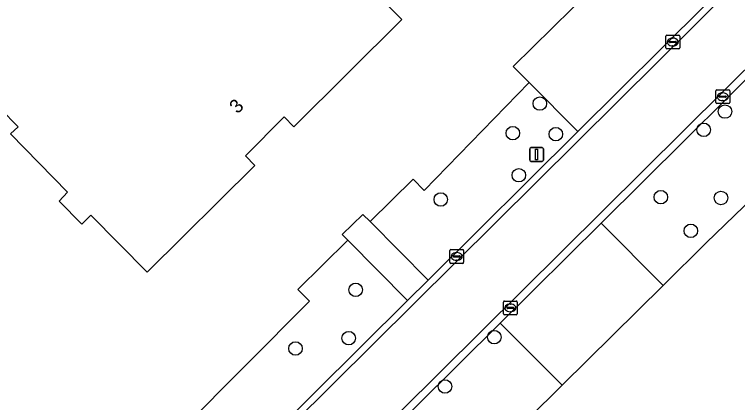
# Model space of a CAD drawing. Extents: x 155018 to 156648, y 383979 to 385733.
# Drawn here: x 155774.5 to 155826.8, y 385188.1 to 385216.2 of the extents above; entities that cross this region are included whole.
import ezdxf

# ---------------------------------------------------------------- set-up
doc = ezdxf.new("R2010")
doc.units = 0
for name, color, linetype in [('IMGEO_Berm_groen', 7, 'Continuous'), ('IMGEO_Boom', 7, 'Continuous'), ('IMGEO_Erf', 7, 'Continuous'), ('IMGEO_Groenvoorziening', 7, 'Continuous'), ('IMGEO_Hek', 7, 'Continuous'), ('IMGEO_Kolk', 7, 'Continuous'), ('IMGEO_Lichtmast', 7, 'Continuous'), ('IMGEO_Pand', 7, 'Continuous'), ('IMGEO_Pand_nummerreeks', 7, 'Continuous'), ('IMGEO_Rijbaan_lokaal_gesloten', 7, 'Continuous'), ('IMGEO_Rijbaan_lokaal_open', 7, 'Continuous'), ('IMGEO_Rijbaan_regionaal_open', 7, 'Continuous'), ('IMGEO_Voetpad_open', 7, 'Continuous')]:
    doc.layers.add(name, color=color, linetype=linetype)

msp = doc.modelspace()

# ---------------------------------------------------------------- linework, layer by layer
at = {"layer": 'IMGEO_Berm_groen'}
for points in [[(155836.835, 385211.526), (155832.143, 385216.187), (155816.965, 385201.121), (155821.447, 385196.603), (155824.566, 385199.692)], [(155815.286, 385207.763), (155811.75, 385211.308), (155804.155, 385203.466), (155803.339, 385204.294), (155800.222, 385201.221), (155804.425, 385196.979)], [(155802.949, 385195.514), (155798.609, 385199.882), (155795.004, 385196.3), (155795.849, 385195.461), (155786.596, 385186.149), (155785.923, 385185.449), (155789.425, 385182.087)]]:
    msp.add_lwpolyline(points, close=True, dxfattribs=at)
at = {"layer": 'IMGEO_Boom'}
for centre in [(155812.524, 385209.776), (155825.927, 385209.196), (155810.567, 385207.629), (155824.391, 385207.875), (155813.678, 385207.56), (155811.003, 385204.582), (155821.288, 385202.995), (155825.641, 385202.939), (155805.346, 385202.821), (155823.458, 385200.551), (155799.185, 385196.278), (155798.679, 385192.779), (155809.222, 385192.851), (155794.823, 385192.026), (155805.651, 385189.273)]:
    msp.add_circle(centre, 0.489, dxfattribs=at)
at = {"layer": 'IMGEO_Erf'}
for points in [[(155770.976, 385175.556), (155772.114, 385174.339), (155774.603, 385176.777), (155774.745, 385176.636), (155781.183, 385182.706), (155780.773, 385183.138), (155784.453, 385186.861), (155785.923, 385185.449), (155786.596, 385186.149), (155795.849, 385195.461), (155795.004, 385196.3), (155798.609, 385199.882), (155798.206, 385200.287), (155799.704, 385201.743), (155800.222, 385201.221), (155803.339, 385204.294), (155804.155, 385203.466), (155811.75, 385211.308), (155810.589, 385212.473), (155819.14, 385220.903), (155848.984, 385250), (155850.152, 385251.139), (155854.657, 385255.547), (155861.165, 385261.968)], [(155882.398, 385256.964), (155875.344, 385250), (155861.687, 385236.518), (155857.285, 385232.192), (155854.387, 385229.271), (155853.994, 385229.022), (155856.886, 385227.421), (155855.425, 385224.783), (155852.539, 385226.395), (155851.538, 385226.57), (155840.582, 385216.279), (155841.102, 385215.734), (155836.835, 385211.526), (155824.566, 385199.692), (155821.447, 385196.603), (155814.132, 385189.36), (155804.286, 385179.612), (155792.091, 385167.556), (155787.844, 385162.687), (155784.393, 385157.57), (155789.896, 385153.314), (155791.16, 385152.336), (155792.293, 385151.982), (155816.939, 385144.277)]]:
    msp.add_lwpolyline(points, dxfattribs=at)
msp.add_lwpolyline([(155780.667, 385249.267), (155794.94, 385234.812), (155798.482, 385231.287), (155792.857, 385225.633), (155796.813, 385221.644), (155797.424, 385222.28), (155799.057, 385220.633), (155798.419, 385220.001), (155802.517, 385215.857), (155794.715, 385208.096), (155794.01, 385208.806), (155791.206, 385205.994), (155791.885, 385205.286), (155784.084, 385197.549), (155779.995, 385201.687), (155779.356, 385201.049), (155777.713, 385202.71), (155778.321, 385203.363), (155774.176, 385207.58), (155774.743, 385208.087), (155773.465, 385209.385), (155772.278, 385208.205), (155755.911, 385224.693)], close=True, dxfattribs=at)
at = {"layer": 'IMGEO_Groenvoorziening'}
msp.add_lwpolyline([(155804.286, 385179.612), (155814.132, 385189.36), (155809.645, 385193.856), (155782.23, 385166.644)], dxfattribs=at)
at = {"layer": 'IMGEO_Hek'}
for points in [[(155821.447, 385196.603), (155824.566, 385199.692)], [(155814.132, 385189.36), (155821.447, 385196.603)], [(155804.286, 385179.612), (155814.132, 385189.36)]]:
    msp.add_lwpolyline(points, dxfattribs=at)
at = {"layer": 'IMGEO_Kolk'}
for p, q in [((155821.651, 385213.808), (155821.651, 385214.66)), ((155821.726, 385214.734), (155822.578, 385214.734)), ((155822.139, 385214.514), (155822.164, 385214.514)), ((155822.652, 385214.66), (155822.652, 385213.808)), ((155821.91, 385214.228), (155821.91, 385214.24)), ((155822.348, 385214.191), (155821.95, 385214.191)), ((155821.953, 385214.277), (155822.351, 385214.277)), ((155822.162, 385213.954), (155822.137, 385213.954)), ((155822.394, 385214.24), (155822.394, 385214.228)), ((155822.578, 385213.734), (155821.726, 385213.734)), ((155825.27, 385209.846), (155825.27, 385210.698)), ((155825.345, 385210.772), (155826.197, 385210.772)), ((155826.271, 385210.698), (155826.271, 385209.846)), ((155825.529, 385210.266), (155825.529, 385210.278)), ((155825.967, 385210.229), (155825.569, 385210.229)), ((155825.572, 385210.315), (155825.97, 385210.315)), ((155825.758, 385210.552), (155825.783, 385210.552)), ((155826.013, 385210.278), (155826.013, 385210.266)), ((155826.197, 385209.772), (155825.345, 385209.772)), ((155825.781, 385209.992), (155825.756, 385209.992)), ((155806.077, 385199.198), (155806.929, 385199.198)), ((155806.002, 385198.272), (155806.002, 385199.124)), ((155806.261, 385198.692), (155806.261, 385198.704)), ((155806.699, 385198.655), (155806.301, 385198.655)), ((155806.304, 385198.741), (155806.702, 385198.741)), ((155806.49, 385198.978), (155806.515, 385198.978)), ((155806.745, 385198.704), (155806.745, 385198.692)), ((155807.003, 385199.124), (155807.003, 385198.272)), ((155806.929, 385198.198), (155806.077, 385198.198)), ((155806.513, 385198.418), (155806.488, 385198.418)), ((155809.886, 385194.542), (155809.886, 385195.394)), ((155809.961, 385195.468), (155810.813, 385195.468)), ((155810.145, 385194.962), (155810.145, 385194.974)), ((155810.188, 385195.011), (155810.586, 385195.011)), ((155810.374, 385195.248), (155810.399, 385195.248)), ((155810.629, 385194.974), (155810.629, 385194.962)), ((155810.887, 385195.394), (155810.887, 385194.542)), ((155810.813, 385194.468), (155809.961, 385194.468)), ((155810.583, 385194.925), (155810.185, 385194.925)), ((155810.397, 385194.688), (155810.372, 385194.688))]:
    msp.add_line(p, q, dxfattribs=at)
for points in [[(155821.651, 385213.808), (155821.651, 385214.66)], [(155821.726, 385214.734), (155822.578, 385214.734)], [(155822.652, 385214.66), (155822.652, 385213.808)], [(155822.578, 385213.734), (155821.726, 385213.734)], [(155825.27, 385209.846), (155825.27, 385210.698)], [(155825.345, 385210.772), (155826.197, 385210.772)], [(155826.271, 385210.698), (155826.271, 385209.846)], [(155826.197, 385209.772), (155825.345, 385209.772)], [(155806.077, 385199.198), (155806.929, 385199.198)], [(155806.002, 385198.272), (155806.002, 385199.124)], [(155807.003, 385199.124), (155807.003, 385198.272)], [(155806.929, 385198.198), (155806.077, 385198.198)], [(155809.886, 385194.542), (155809.886, 385195.394)], [(155809.961, 385195.468), (155810.813, 385195.468)], [(155810.887, 385195.394), (155810.887, 385194.542)], [(155810.813, 385194.468), (155809.961, 385194.468)]]:
    msp.add_lwpolyline(points, dxfattribs=at)
for centre, radius, start, end in [((155821.728, 385214.658), 0.0765, 91.552, 178.448), ((155821.728, 385214.658), 0.0765, 91.552, 178.448), ((155822.576, 385214.658), 0.0765, 1.552, 88.448), ((155822.576, 385214.658), 0.0765, 1.552, 88.448), ((155821.95, 385214.237), 0.0403, 85.8775, 175.7526), ((155821.947, 385214.227), 0.0366, 178.938, 274.7102), ((155822.351, 385214.234), 0.043, 264.8664, 352.4533), ((155822.355, 385214.239), 0.0386, 1.7309, 96.639), ((155821.728, 385213.81), 0.0765, 181.552, 268.448), ((155821.728, 385213.81), 0.0765, 181.552, 268.448), ((155822.576, 385213.81), 0.0765, 271.552, 358.448), ((155822.576, 385213.81), 0.0765, 271.552, 358.448), ((155825.347, 385210.696), 0.0765, 91.552, 178.448), ((155825.347, 385210.696), 0.0765, 91.552, 178.448), ((155826.195, 385210.696), 0.0765, 1.552, 88.448), ((155826.195, 385210.696), 0.0765, 1.552, 88.448), ((155825.569, 385210.275), 0.0403, 85.8775, 175.7526), ((155825.566, 385210.265), 0.0366, 178.938, 274.7102), ((155825.97, 385210.272), 0.043, 264.8664, 352.4533), ((155825.974, 385210.277), 0.0386, 1.7309, 96.639), ((155825.347, 385209.848), 0.0765, 181.552, 268.448), ((155825.347, 385209.848), 0.0765, 181.552, 268.448), ((155826.195, 385209.848), 0.0765, 271.552, 358.448), ((155826.195, 385209.848), 0.0765, 271.552, 358.448), ((155806.079, 385199.122), 0.0765, 91.552, 178.448), ((155806.079, 385199.122), 0.0765, 91.552, 178.448), ((155806.927, 385199.122), 0.0765, 1.552, 88.448), ((155806.927, 385199.122), 0.0765, 1.552, 88.448), ((155806.301, 385198.701), 0.0403, 85.8775, 175.7526), ((155806.298, 385198.691), 0.0366, 178.938, 274.7102), ((155806.702, 385198.698), 0.043, 264.8664, 352.4533), ((155806.706, 385198.703), 0.0386, 1.7309, 96.639), ((155806.079, 385198.274), 0.0765, 181.552, 268.448), ((155806.079, 385198.274), 0.0765, 181.552, 268.448), ((155806.927, 385198.274), 0.0765, 271.552, 358.448), ((155806.927, 385198.274), 0.0765, 271.552, 358.448), ((155809.963, 385195.392), 0.0765, 91.552, 178.448), ((155809.963, 385195.392), 0.0765, 91.552, 178.448), ((155810.185, 385194.971), 0.0403, 85.8775, 175.7526), ((155810.59, 385194.973), 0.0386, 1.7309, 96.639), ((155810.811, 385195.392), 0.0765, 1.552, 88.448), ((155810.811, 385195.392), 0.0765, 1.552, 88.448), ((155809.963, 385194.544), 0.0765, 181.552, 268.448), ((155809.963, 385194.544), 0.0765, 181.552, 268.448), ((155810.182, 385194.961), 0.0366, 178.938, 274.7102), ((155810.586, 385194.968), 0.043, 264.8664, 352.4533), ((155810.811, 385194.544), 0.0765, 271.552, 358.448), ((155810.811, 385194.544), 0.0765, 271.552, 358.448)]:
    msp.add_arc(centre, radius, start, end, dxfattribs=at)
for centre, major_axis, ratio, start_param, end_param in [((155822.138, 385214.234), (-0.387, 0.002), 0.722429, 4.712389, 7.853982), ((155822.163, 385214.234), (-0.39, 0.002), 0.717154, 1.570796, 4.712389), ((155825.757, 385210.272), (-0.387, 0.002), 0.722429, 4.712389, 7.853982), ((155825.782, 385210.272), (-0.39, 0.002), 0.717154, 1.570796, 4.712389), ((155806.489, 385198.698), (-0.387, 0.002), 0.722429, 4.712389, 7.853982), ((155806.514, 385198.698), (-0.39, 0.002), 0.717154, 1.570796, 4.712389), ((155810.373, 385194.968), (-0.387, 0.002), 0.722429, 4.712389, 7.853982), ((155810.398, 385194.968), (-0.39, 0.002), 0.717154, 1.570796, 4.712389)]:
    msp.add_ellipse(centre, major_axis=major_axis, ratio=ratio, start_param=start_param, end_param=end_param, dxfattribs=at)
at = {"layer": 'IMGEO_Lichtmast'}
for p, q in [((155811.786, 385205.685), (155811.786, 385206.485)), ((155811.786, 385206.485), (155811.786, 385205.685)), ((155811.886, 385206.585), (155812.676, 385206.585)), ((155812.676, 385206.585), (155811.886, 385206.585)), ((155812.776, 385206.485), (155812.776, 385205.685)), ((155812.776, 385205.685), (155812.776, 385206.485)), ((155812.676, 385205.585), (155811.886, 385205.585)), ((155811.886, 385205.585), (155812.676, 385205.585))]:
    msp.add_line(p, q, dxfattribs=at)
msp.add_lwpolyline([(155812.206, 385206.46), (155812.356, 385206.46), (155812.356, 385205.71), (155812.206, 385205.71), (155812.206, 385206.46)], dxfattribs=at)
for centre, start, end in [((155811.886, 385206.485), 90, 180), ((155811.886, 385206.485), 90, 180), ((155812.676, 385206.485), 0, 90), ((155812.676, 385206.485), 360, 90), ((155811.886, 385205.685), 180, 270), ((155811.886, 385205.685), 180, 270), ((155812.676, 385205.685), 270, 0), ((155812.676, 385205.685), 270, 0)]:
    msp.add_arc(centre, 0.1, start, end, dxfattribs=at)
at = {"layer": 'IMGEO_Pand'}
msp.add_lwpolyline([(155791.885, 385205.286), (155791.206, 385205.994), (155794.01, 385208.806), (155794.715, 385208.096), (155802.517, 385215.857), (155798.419, 385220.001), (155799.057, 385220.633), (155797.424, 385222.28), (155796.813, 385221.644), (155792.857, 385225.633), (155798.482, 385231.287), (155794.94, 385234.812), (155780.667, 385249.267), (155755.911, 385224.693), (155772.278, 385208.205), (155773.465, 385209.385), (155774.743, 385208.087), (155774.176, 385207.58), (155778.321, 385203.363), (155777.713, 385202.71), (155779.356, 385201.049), (155779.995, 385201.687), (155784.084, 385197.549)], close=True, dxfattribs=at)
at = {"layer": 'IMGEO_Rijbaan_lokaal_gesloten'}
for points in [[(155782.23, 385166.644), (155781.871, 385167.06), (155928.611, 385312.69), (155932.53, 385316.573), (155938.093, 385322.175)], [(155918.973, 385310.039), (155918.452, 385309.471), (155779.843, 385171.879), (155778.915, 385170.968), (155778.004, 385170.042), (155777.109, 385169.098), (155776.232, 385168.14), (155774.529, 385166.175), (155774.146, 385166.575)]]:
    msp.add_lwpolyline(points, dxfattribs=at)
at = {"layer": 'IMGEO_Rijbaan_lokaal_open'}
msp.add_lwpolyline([(155889.184, 385272.805), (155899.232, 385282.779), (155921.285, 385304.669), (155928.991, 385312.317), (155932.981, 385316.172), (155938.46, 385321.812), (155938.093, 385322.175), (155932.53, 385316.573), (155928.611, 385312.69), (155781.871, 385167.06), (155782.23, 385166.644), (155809.645, 385193.856), (155816.965, 385201.121), (155832.143, 385216.187), (155836.439, 385220.451), (155850.401, 385234.309), (155857.577, 385241.433)], close=True, dxfattribs=at)
for points in [[(155918.092, 385309.832), (155901.701, 385293.558), (155900.97, 385292.832), (155876.308, 385268.347), (155869.088, 385261.179), (155859.753, 385251.911), (155854.032, 385246.231), (155824.417, 385216.828), (155815.286, 385207.763), (155804.425, 385196.979), (155802.949, 385195.514), (155789.425, 385182.087), (155785.811, 385178.499), (155779.334, 385172.083)], [(155774.23, 385166.682), (155774.188, 385166.628), (155774.146, 385166.575), (155774.529, 385166.175), (155776.232, 385168.14), (155777.109, 385169.098), (155778.004, 385170.042), (155778.915, 385170.968), (155779.843, 385171.879), (155918.452, 385309.471)], [(155822.925, 385217.12), (155819.14, 385220.903), (155810.589, 385212.473), (155811.75, 385211.308), (155815.286, 385207.763), (155824.417, 385216.828)]]:
    msp.add_lwpolyline(points, dxfattribs=at)
at = {"layer": 'IMGEO_Rijbaan_regionaal_open'}
msp.add_lwpolyline([(155821.447, 385196.603), (155816.965, 385201.121), (155809.645, 385193.856), (155814.132, 385189.36)], close=True, dxfattribs=at)
at = {"layer": 'IMGEO_Voetpad_open'}
msp.add_lwpolyline([(155800.222, 385201.221), (155799.704, 385201.743), (155798.206, 385200.287), (155798.609, 385199.882), (155802.949, 385195.514), (155804.425, 385196.979)], close=True, dxfattribs=at)

# ---------------------------------------------------------------- texts
at = {"layer": 'IMGEO_Pand_nummerreeks'}
msp.add_text('3', height=1, rotation=45.0816, dxfattribs=at).set_placement((155790.629, 385208.985))

doc.saveas('drawing.dxf')
